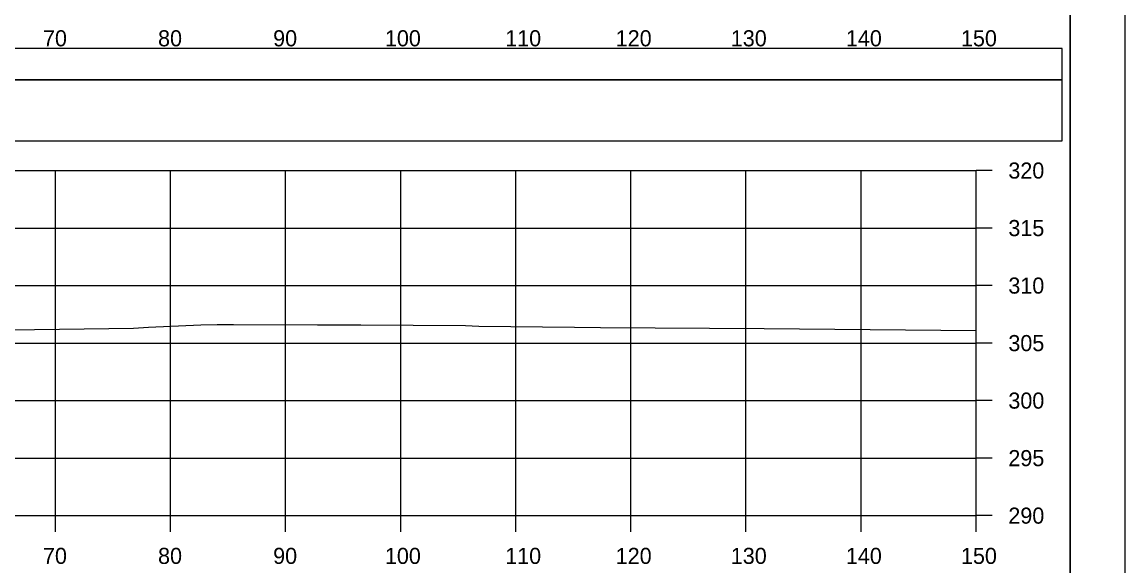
# Model space of a CAD drawing. Extents: x 1370538 to 1372872, y 376220 to 381127.
# Drawn here: x 1370775.7 to 1370871.5, y 379377.6 to 379424.9 of the extents above; entities that cross this region are included whole.
import ezdxf

# ---------------------------------------------------------------- set-up
doc = ezdxf.new("R2010")
doc.units = 0
for name, color, linetype in [('R_Border Notes', 7, 'Continuous'), ('R_Border PE', 7, 'Continuous'), ('R_Border Prem', 7, 'Continuous'), ('R_Dimension', 7, 'Continuous'), ('R_Grid', 7, 'Continuous'), ('R_No Plot', 7, 'Continuous'), ('T_Detection Zones', 7, 'Continuous')]:
    doc.layers.add(name, color=color, linetype=linetype)

msp = doc.modelspace()

# ---------------------------------------------------------------- linework, layer by layer
at = {"layer": 'R_Border Notes'}
msp.add_line((1370866.787, 379271.947), (1370866.787, 379477.407), dxfattribs=at)
at = {"layer": 'R_Border Prem'}
for p, q in [((1370858.607, 379381.947), (1370858.607, 379411.947)), ((1370860.007, 379411.947), (1370858.607, 379411.947)), ((1370860.007, 379406.947), (1370858.607, 379406.947)), ((1370860.007, 379401.947), (1370858.607, 379401.947)), ((1370860.007, 379396.947), (1370858.607, 379396.947)), ((1370860.007, 379391.947), (1370858.607, 379391.947)), ((1370860.007, 379386.947), (1370858.607, 379386.947)), ((1370558.607, 379381.947), (1370858.607, 379381.947)), ((1370778.607, 379380.547), (1370778.607, 379381.947)), ((1370788.607, 379380.547), (1370788.607, 379381.947)), ((1370798.607, 379380.547), (1370798.607, 379381.947)), ((1370808.607, 379380.547), (1370808.607, 379381.947)), ((1370818.607, 379380.547), (1370818.607, 379381.947)), ((1370828.607, 379380.547), (1370828.607, 379381.947)), ((1370838.607, 379380.547), (1370838.607, 379381.947)), ((1370848.607, 379380.547), (1370848.607, 379381.947)), ((1370858.607, 379380.547), (1370858.607, 379381.947)), ((1370860.007, 379381.947), (1370858.607, 379381.947))]:
    msp.add_line(p, q, dxfattribs=at)
at = {"layer": 'R_Dimension'}
msp.add_lwpolyline([(1370770.337, 379398.05), (1370785.401, 379398.237), (1370786.684, 379398.33), (1370791.242, 379398.528), (1370792.654, 379398.564), (1370794.085, 379398.573), (1370801.382, 379398.535), (1370805.128, 379398.522), (1370814.249, 379398.474), (1370815.392, 379398.41), (1370823.714, 379398.332), (1370825.979, 379398.312), (1370840.182, 379398.228), (1370858.607, 379398.042)], dxfattribs=at)
at = {"layer": 'R_Grid'}
for p, q in [((1370558.607, 379411.947), (1370858.607, 379411.947)), ((1370778.607, 379381.947), (1370778.607, 379411.947)), ((1370788.607, 379381.947), (1370788.607, 379411.947)), ((1370798.607, 379381.947), (1370798.607, 379411.947)), ((1370808.607, 379381.947), (1370808.607, 379411.947)), ((1370818.607, 379381.947), (1370818.607, 379411.947)), ((1370828.607, 379381.947), (1370828.607, 379411.947)), ((1370838.607, 379381.947), (1370838.607, 379411.947)), ((1370848.607, 379381.947), (1370848.607, 379411.947)), ((1370858.607, 379381.947), (1370858.607, 379411.947)), ((1370558.607, 379406.947), (1370858.607, 379406.947)), ((1370558.607, 379401.947), (1370858.607, 379401.947)), ((1370558.607, 379396.947), (1370858.607, 379396.947)), ((1370558.607, 379391.947), (1370858.607, 379391.947)), ((1370558.607, 379386.947), (1370858.607, 379386.947)), ((1370558.607, 379381.947), (1370858.607, 379381.947))]:
    msp.add_line(p, q, dxfattribs=at)
at = {"layer": 'R_No Plot'}
for points in [[(1370538.199, 379481.302), (1370871.539, 379481.302), (1370871.539, 379267.964), (1370538.199, 379267.964)], [(1370784.527, 379477.407), (1370784.527, 379467.527), (1370820.259, 379467.527), (1370820.259, 379464.607), (1370843.458, 379464.607), (1370843.458, 379440.275), (1370866.787, 379440.275), (1370866.787, 379271.947), (1370550.607, 379271.947), (1370550.607, 379477.407)]]:
    msp.add_lwpolyline(points, close=True, dxfattribs=at)
at = {"layer": 'T_Detection Zones'}
for points in [[(1370550.962, 379419.842), (1370866.088, 379419.842), (1370866.088, 379422.547), (1370550.962, 379422.547)], [(1370550.962, 379414.52), (1370866.088, 379414.52), (1370866.088, 379419.842), (1370550.962, 379419.842)]]:
    msp.add_lwpolyline(points, close=True, dxfattribs=at)

# ---------------------------------------------------------------- texts
at = {"layer": 'R_Border PE'}
for s, p in [('70', (1370777.521, 379422.747)), ('80', (1370787.521, 379422.747)), ('90', (1370797.521, 379422.747)), ('100', (1370807.234, 379422.747)), ('110', (1370817.686, 379422.747)), ('120', (1370827.289, 379422.747)), ('130', (1370837.289, 379422.747)), ('140', (1370847.289, 379422.747)), ('150', (1370857.289, 379422.747)), ('320', (1370861.407, 379411.247)), ('315', (1370861.407, 379406.247)), ('310', (1370861.407, 379401.247)), ('305', (1370861.407, 379396.247)), ('300', (1370861.407, 379391.247)), ('295', (1370861.407, 379386.247)), ('290', (1370861.407, 379381.247)), ('70', (1370777.521, 379377.747)), ('80', (1370787.521, 379377.747)), ('90', (1370797.521, 379377.747)), ('100', (1370807.234, 379377.747)), ('110', (1370817.686, 379377.747)), ('120', (1370827.289, 379377.747)), ('130', (1370837.289, 379377.747)), ('140', (1370847.289, 379377.747)), ('150', (1370857.289, 379377.747))]:
    msp.add_text(s, height=1.4, dxfattribs=at).set_placement(p)

doc.saveas('drawing.dxf')
